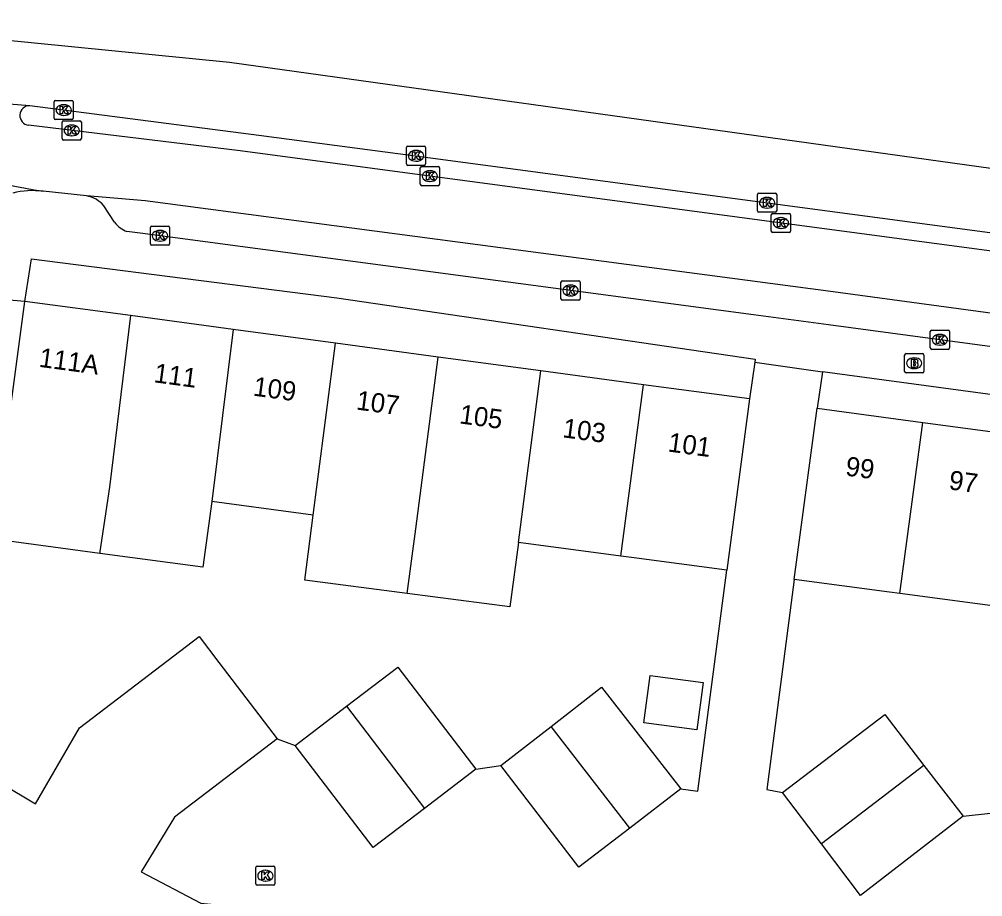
# Model space of a CAD drawing. Extents: x 161696 to 162377, y 380761 to 381673.
# Drawn here: x 161890.3 to 161940.5, y 381597.5 to 381643.3 of the extents above; entities that cross this region are included whole.
import ezdxf

# ---------------------------------------------------------------- set-up
doc = ezdxf.new("R2010")
doc.units = 0
for name, color, linetype in [('IMGEO_Brandkraan', 7, 'Continuous'), ('IMGEO_Fietspad_open', 7, 'Continuous'), ('IMGEO_Kolk', 7, 'Continuous'), ('IMGEO_Muur', 7, 'Continuous'), ('IMGEO_Pand', 7, 'Continuous'), ('IMGEO_Pand_nummerreeks', 7, 'Continuous'), ('IMGEO_Rijbaan_lokaal_open', 7, 'Continuous'), ('IMGEO_Rijbaan_regionaal_gesloten', 7, 'Continuous'), ('IMGEO_Voetpad_open', 7, 'Continuous')]:
    doc.layers.add(name, color=color, linetype=linetype)

msp = doc.modelspace()

# ---------------------------------------------------------------- linework, layer by layer
at = {"layer": 'IMGEO_Brandkraan'}
for p, q in [((161936.476, 381624.91), (161936.476, 381625.762)), ((161936.551, 381625.836), (161937.403, 381625.836)), ((161936.964, 381625.616), (161936.989, 381625.616)), ((161937.477, 381625.762), (161937.477, 381624.91)), ((161936.987, 381625.056), (161936.962, 381625.056)), ((161937.403, 381624.836), (161936.551, 381624.836))]:
    msp.add_line(p, q, dxfattribs=at)
for points in [[(161936.476, 381624.91), (161936.476, 381625.762)], [(161936.551, 381625.836), (161937.403, 381625.836)], [(161936.824, 381625.536), (161936.824, 381625.136), (161937.037, 381625.136)], [(161937.055, 381625.536), (161936.824, 381625.536)], [(161937.477, 381625.762), (161937.477, 381624.91)], [(161937.003, 381625.455), (161936.949, 381625.455), (161936.949, 381625.379)], [(161936.949, 381625.379), (161937.002, 381625.379)], [(161937.011, 381625.303), (161936.949, 381625.303), (161936.949, 381625.222)], [(161936.949, 381625.222), (161937.011, 381625.222)], [(161937.403, 381624.836), (161936.551, 381624.836)]]:
    msp.add_lwpolyline(points, dxfattribs=at)
for centre, radius, start, end in [((161936.553, 381625.76), 0.0765, 91.552, 178.448), ((161936.553, 381625.76), 0.0765, 91.552, 178.448), ((161937.059, 381625.391), 0.145, 59.4692, 91.5367), ((161937.084, 381625.438), 0.0922, 285.5137, 58.1501), ((161937.401, 381625.76), 0.0765, 1.552, 88.448), ((161937.401, 381625.76), 0.0765, 1.552, 88.448), ((161937.004, 381625.417), 0.0379, 267.8285, 90.9355), ((161937.012, 381625.262), 0.0404, 269.8759, 90.5077), ((161937.043, 381625.387), 0.251, 268.6676, 293.5347), ((161937.089, 381625.246), 0.105, 301.3115, 78.989), ((161936.553, 381624.912), 0.0765, 181.552, 268.448), ((161936.553, 381624.912), 0.0765, 181.552, 268.448), ((161937.401, 381624.912), 0.0765, 271.552, 358.448), ((161937.401, 381624.912), 0.0765, 271.552, 358.448)]:
    msp.add_arc(centre, radius, start, end, dxfattribs=at)
for centre, major_axis, ratio, start_param, end_param in [((161936.963, 381625.336), (-0.387, 0.002), 0.722429, 4.712389, 7.853982), ((161936.988, 381625.336), (-0.39, 0.002), 0.717154, 1.570796, 4.712389)]:
    msp.add_ellipse(centre, major_axis=major_axis, ratio=ratio, start_param=start_param, end_param=end_param, dxfattribs=at)
at = {"layer": 'IMGEO_Fietspad_open'}
msp.add_arc((161891.029, 381629.886), 4.446, 82.9918, 103.5203, dxfattribs=at)
at = {"layer": 'IMGEO_Kolk'}
for p, q in [((161892.144, 381638.107), (161892.144, 381638.959)), ((161892.219, 381639.033), (161893.071, 381639.033)), ((161892.632, 381638.813), (161892.657, 381638.813)), ((161893.145, 381638.959), (161893.145, 381638.107)), ((161892.655, 381638.253), (161892.63, 381638.253)), ((161893.071, 381638.033), (161892.219, 381638.033)), ((161892.563, 381637.045), (161892.563, 381637.897)), ((161892.638, 381637.971), (161893.49, 381637.971)), ((161893.051, 381637.751), (161893.076, 381637.751)), ((161893.564, 381637.897), (161893.564, 381637.045)), ((161893.074, 381637.191), (161893.049, 381637.191)), ((161893.49, 381636.971), (161892.638, 381636.971)), ((161910.509, 381635.721), (161910.509, 381636.573)), ((161910.584, 381636.647), (161911.436, 381636.647)), ((161911.51, 381636.573), (161911.51, 381635.721)), ((161910.997, 381636.427), (161911.022, 381636.427)), ((161911.436, 381635.647), (161910.584, 381635.647)), ((161911.02, 381635.867), (161910.995, 381635.867)), ((161911.305, 381635.588), (161912.157, 381635.588)), ((161911.23, 381634.662), (161911.23, 381635.514)), ((161911.718, 381635.368), (161911.743, 381635.368)), ((161912.231, 381635.514), (161912.231, 381634.662)), ((161912.157, 381634.588), (161911.305, 381634.588)), ((161911.741, 381634.808), (161911.716, 381634.808)), ((161928.809, 381633.276), (161928.809, 381634.128)), ((161928.884, 381634.202), (161929.736, 381634.202)), ((161929.81, 381634.128), (161929.81, 381633.276)), ((161929.297, 381633.982), (161929.322, 381633.982)), ((161929.736, 381633.202), (161928.884, 381633.202)), ((161929.32, 381633.422), (161929.295, 381633.422)), ((161929.529, 381632.219), (161929.529, 381633.071)), ((161929.604, 381633.145), (161930.456, 381633.145)), ((161930.53, 381633.071), (161930.53, 381632.219)), ((161930.017, 381632.925), (161930.042, 381632.925)), ((161897.162, 381631.557), (161897.162, 381632.409)), ((161897.237, 381632.483), (161898.089, 381632.483)), ((161897.65, 381632.263), (161897.675, 381632.263)), ((161898.163, 381632.409), (161898.163, 381631.557)), ((161930.456, 381632.145), (161929.604, 381632.145)), ((161930.04, 381632.365), (161930.015, 381632.365)), ((161897.673, 381631.703), (161897.648, 381631.703)), ((161898.089, 381631.483), (161897.237, 381631.483)), ((161918.565, 381628.701), (161918.565, 381629.553)), ((161918.64, 381629.627), (161919.492, 381629.627)), ((161919.566, 381629.553), (161919.566, 381628.701)), ((161919.053, 381629.407), (161919.078, 381629.407)), ((161919.492, 381628.627), (161918.64, 381628.627)), ((161919.076, 381628.847), (161919.051, 381628.847)), ((161937.89, 381627.058), (161938.742, 381627.058)), ((161937.815, 381626.132), (161937.815, 381626.984)), ((161938.303, 381626.838), (161938.328, 381626.838)), ((161938.816, 381626.984), (161938.816, 381626.132)), ((161938.742, 381626.058), (161937.89, 381626.058)), ((161938.326, 381626.278), (161938.301, 381626.278)), ((161902.655, 381598.2), (161902.655, 381599.052)), ((161902.73, 381599.126), (161903.582, 381599.126)), ((161903.143, 381598.906), (161903.168, 381598.906)), ((161903.656, 381599.052), (161903.656, 381598.2)), ((161903.582, 381598.126), (161902.73, 381598.126)), ((161903.166, 381598.346), (161903.141, 381598.346))]:
    msp.add_line(p, q, dxfattribs=at)
for points in [[(161892.144, 381638.107), (161892.144, 381638.959)], [(161892.219, 381639.033), (161893.071, 381639.033)], [(161892.465, 381638.733), (161892.588, 381638.733), (161892.588, 381638.582), (161892.718, 381638.733), (161892.882, 381638.733), (161892.736, 381638.582), (161892.889, 381638.333), (161892.737, 381638.333), (161892.652, 381638.497), (161892.588, 381638.43), (161892.588, 381638.333), (161892.465, 381638.333), (161892.465, 381638.733)], [(161893.145, 381638.959), (161893.145, 381638.107)], [(161893.071, 381638.033), (161892.219, 381638.033)], [(161892.563, 381637.045), (161892.563, 381637.897)], [(161892.638, 381637.971), (161893.49, 381637.971)], [(161892.884, 381637.671), (161893.007, 381637.671), (161893.007, 381637.52), (161893.137, 381637.671), (161893.301, 381637.671), (161893.155, 381637.52), (161893.308, 381637.271), (161893.156, 381637.271), (161893.071, 381637.435), (161893.007, 381637.368), (161893.007, 381637.271), (161892.884, 381637.271), (161892.884, 381637.671)], [(161893.564, 381637.897), (161893.564, 381637.045)], [(161893.49, 381636.971), (161892.638, 381636.971)], [(161910.509, 381635.721), (161910.509, 381636.573)], [(161910.584, 381636.647), (161911.436, 381636.647)], [(161911.51, 381636.573), (161911.51, 381635.721)], [(161910.83, 381636.347), (161910.953, 381636.347), (161910.953, 381636.196), (161911.083, 381636.347), (161911.247, 381636.347), (161911.101, 381636.196), (161911.254, 381635.947), (161911.102, 381635.947), (161911.017, 381636.111), (161910.953, 381636.044), (161910.953, 381635.947), (161910.83, 381635.947), (161910.83, 381636.347)], [(161911.436, 381635.647), (161910.584, 381635.647)], [(161911.305, 381635.588), (161912.157, 381635.588)], [(161911.23, 381634.662), (161911.23, 381635.514)], [(161911.551, 381635.288), (161911.674, 381635.288), (161911.674, 381635.137), (161911.804, 381635.288), (161911.968, 381635.288), (161911.822, 381635.137), (161911.975, 381634.888), (161911.823, 381634.888), (161911.738, 381635.052), (161911.674, 381634.985), (161911.674, 381634.888), (161911.551, 381634.888), (161911.551, 381635.288)], [(161912.231, 381635.514), (161912.231, 381634.662)], [(161912.157, 381634.588), (161911.305, 381634.588)], [(161928.809, 381633.276), (161928.809, 381634.128)], [(161928.884, 381634.202), (161929.736, 381634.202)], [(161929.81, 381634.128), (161929.81, 381633.276)], [(161929.13, 381633.902), (161929.253, 381633.902), (161929.253, 381633.751), (161929.383, 381633.902), (161929.547, 381633.902), (161929.401, 381633.751), (161929.554, 381633.502), (161929.402, 381633.502), (161929.317, 381633.666), (161929.253, 381633.599), (161929.253, 381633.502), (161929.13, 381633.502), (161929.13, 381633.902)], [(161929.736, 381633.202), (161928.884, 381633.202)], [(161929.529, 381632.219), (161929.529, 381633.071)], [(161929.604, 381633.145), (161930.456, 381633.145)], [(161930.53, 381633.071), (161930.53, 381632.219)], [(161929.85, 381632.845), (161929.973, 381632.845), (161929.973, 381632.694), (161930.103, 381632.845), (161930.267, 381632.845), (161930.121, 381632.694), (161930.274, 381632.445), (161930.122, 381632.445), (161930.037, 381632.609), (161929.973, 381632.542), (161929.973, 381632.445), (161929.85, 381632.445), (161929.85, 381632.845)], [(161897.162, 381631.557), (161897.162, 381632.409)], [(161897.237, 381632.483), (161898.089, 381632.483)], [(161897.483, 381632.183), (161897.606, 381632.183), (161897.606, 381632.032), (161897.736, 381632.183), (161897.9, 381632.183), (161897.754, 381632.032), (161897.907, 381631.783), (161897.755, 381631.783), (161897.67, 381631.947), (161897.606, 381631.88), (161897.606, 381631.783), (161897.483, 381631.783), (161897.483, 381632.183)], [(161898.163, 381632.409), (161898.163, 381631.557)], [(161930.456, 381632.145), (161929.604, 381632.145)], [(161898.089, 381631.483), (161897.237, 381631.483)], [(161918.565, 381628.701), (161918.565, 381629.553)], [(161918.64, 381629.627), (161919.492, 381629.627)], [(161919.566, 381629.553), (161919.566, 381628.701)], [(161918.886, 381629.327), (161919.009, 381629.327), (161919.009, 381629.176), (161919.139, 381629.327), (161919.303, 381629.327), (161919.157, 381629.176), (161919.31, 381628.927), (161919.158, 381628.927), (161919.073, 381629.091), (161919.009, 381629.024), (161919.009, 381628.927), (161918.886, 381628.927), (161918.886, 381629.327)], [(161919.492, 381628.627), (161918.64, 381628.627)], [(161937.89, 381627.058), (161938.742, 381627.058)], [(161937.815, 381626.132), (161937.815, 381626.984)], [(161938.136, 381626.758), (161938.259, 381626.758), (161938.259, 381626.607), (161938.389, 381626.758), (161938.553, 381626.758), (161938.407, 381626.607), (161938.56, 381626.358), (161938.408, 381626.358), (161938.323, 381626.522), (161938.259, 381626.455), (161938.259, 381626.358), (161938.136, 381626.358), (161938.136, 381626.758)], [(161938.816, 381626.984), (161938.816, 381626.132)], [(161938.742, 381626.058), (161937.89, 381626.058)], [(161902.655, 381598.2), (161902.655, 381599.052)], [(161902.73, 381599.126), (161903.582, 381599.126)], [(161903.656, 381599.052), (161903.656, 381598.2)], [(161902.976, 381598.826), (161903.099, 381598.826), (161903.099, 381598.675), (161903.229, 381598.826), (161903.393, 381598.826), (161903.247, 381598.675), (161903.4, 381598.426), (161903.248, 381598.426), (161903.163, 381598.59), (161903.099, 381598.523), (161903.099, 381598.426), (161902.976, 381598.426), (161902.976, 381598.826)], [(161903.582, 381598.126), (161902.73, 381598.126)]]:
    msp.add_lwpolyline(points, dxfattribs=at)
for centre, start, end in [((161892.221, 381638.957), 91.552, 178.448), ((161892.221, 381638.957), 91.552, 178.448), ((161893.069, 381638.957), 1.552, 88.448), ((161893.069, 381638.957), 1.552, 88.448), ((161892.221, 381638.109), 181.552, 268.448), ((161892.221, 381638.109), 181.552, 268.448), ((161893.069, 381638.109), 271.552, 358.448), ((161893.069, 381638.109), 271.552, 358.448), ((161892.64, 381637.895), 91.552, 178.448), ((161892.64, 381637.895), 91.552, 178.448), ((161893.488, 381637.895), 1.552, 88.448), ((161893.488, 381637.895), 1.552, 88.448), ((161892.64, 381637.047), 181.552, 268.448), ((161892.64, 381637.047), 181.552, 268.448), ((161893.488, 381637.047), 271.552, 358.448), ((161893.488, 381637.047), 271.552, 358.448), ((161910.586, 381636.571), 91.552, 178.448), ((161910.586, 381636.571), 91.552, 178.448), ((161911.434, 381636.571), 1.552, 88.448), ((161911.434, 381636.571), 1.552, 88.448), ((161910.586, 381635.723), 181.552, 268.448), ((161910.586, 381635.723), 181.552, 268.448), ((161911.307, 381635.512), 91.552, 178.448), ((161911.307, 381635.512), 91.552, 178.448), ((161911.434, 381635.723), 271.552, 358.448), ((161911.434, 381635.723), 271.552, 358.448), ((161912.155, 381635.512), 1.552, 88.448), ((161912.155, 381635.512), 1.552, 88.448), ((161911.307, 381634.664), 181.552, 268.448), ((161911.307, 381634.664), 181.552, 268.448), ((161912.155, 381634.664), 271.552, 358.448), ((161912.155, 381634.664), 271.552, 358.448), ((161928.886, 381634.126), 91.552, 178.448), ((161928.886, 381634.126), 91.552, 178.448), ((161929.734, 381634.126), 1.552, 88.448), ((161929.734, 381634.126), 1.552, 88.448), ((161928.886, 381633.278), 181.552, 268.448), ((161928.886, 381633.278), 181.552, 268.448), ((161929.606, 381633.069), 91.552, 178.448), ((161929.606, 381633.069), 91.552, 178.448), ((161929.734, 381633.278), 271.552, 358.448), ((161929.734, 381633.278), 271.552, 358.448), ((161930.454, 381633.069), 1.552, 88.448), ((161930.454, 381633.069), 1.552, 88.448), ((161897.239, 381632.407), 91.552, 178.448), ((161897.239, 381632.407), 91.552, 178.448), ((161898.087, 381632.407), 1.552, 88.448), ((161898.087, 381632.407), 1.552, 88.448), ((161929.606, 381632.221), 181.552, 268.448), ((161929.606, 381632.221), 181.552, 268.448), ((161930.454, 381632.221), 271.552, 358.448), ((161930.454, 381632.221), 271.552, 358.448), ((161897.239, 381631.559), 181.552, 268.448), ((161897.239, 381631.559), 181.552, 268.448), ((161898.087, 381631.559), 271.552, 358.448), ((161898.087, 381631.559), 271.552, 358.448), ((161918.642, 381629.551), 91.552, 178.448), ((161918.642, 381629.551), 91.552, 178.448), ((161919.49, 381629.551), 1.552, 88.448), ((161919.49, 381629.551), 1.552, 88.448), ((161918.642, 381628.703), 181.552, 268.448), ((161918.642, 381628.703), 181.552, 268.448), ((161919.49, 381628.703), 271.552, 358.448), ((161919.49, 381628.703), 271.552, 358.448), ((161937.892, 381626.982), 91.552, 178.448), ((161937.892, 381626.982), 91.552, 178.448), ((161938.74, 381626.982), 1.552, 88.448), ((161938.74, 381626.982), 1.552, 88.448), ((161937.892, 381626.134), 181.552, 268.448), ((161937.892, 381626.134), 181.552, 268.448), ((161938.74, 381626.134), 271.552, 358.448), ((161938.74, 381626.134), 271.552, 358.448), ((161902.732, 381599.05), 91.552, 178.448), ((161902.732, 381599.05), 91.552, 178.448), ((161903.58, 381599.05), 1.552, 88.448), ((161903.58, 381599.05), 1.552, 88.448), ((161902.732, 381598.202), 181.552, 268.448), ((161902.732, 381598.202), 181.552, 268.448), ((161903.58, 381598.202), 271.552, 358.448), ((161903.58, 381598.202), 271.552, 358.448)]:
    msp.add_arc(centre, 0.0765, start, end, dxfattribs=at)
for centre, major_axis, ratio, start_param, end_param in [((161892.631, 381638.533), (-0.387, 0.002), 0.722429, 4.712389, 7.853982), ((161892.656, 381638.533), (-0.39, 0.002), 0.717154, 1.570796, 4.712389), ((161893.05, 381637.471), (-0.387, 0.002), 0.722429, 4.712389, 7.853982), ((161893.075, 381637.471), (-0.39, 0.002), 0.717154, 1.570796, 4.712389), ((161910.996, 381636.147), (-0.387, 0.002), 0.722429, 4.712389, 7.853982), ((161911.021, 381636.147), (-0.39, 0.002), 0.717154, 1.570796, 4.712389), ((161911.717, 381635.088), (-0.387, 0.002), 0.722429, 4.712389, 7.853982), ((161911.742, 381635.088), (-0.39, 0.002), 0.717154, 1.570796, 4.712389), ((161929.296, 381633.702), (-0.387, 0.002), 0.722429, 4.712389, 7.853982), ((161929.321, 381633.702), (-0.39, 0.002), 0.717154, 1.570796, 4.712389), ((161930.016, 381632.645), (-0.387, 0.002), 0.722429, 4.712389, 7.853982), ((161930.041, 381632.645), (-0.39, 0.002), 0.717154, 1.570796, 4.712389), ((161897.649, 381631.983), (-0.387, 0.002), 0.722429, 4.712389, 7.853982), ((161897.674, 381631.983), (-0.39, 0.002), 0.717154, 1.570796, 4.712389), ((161919.052, 381629.127), (-0.387, 0.002), 0.722429, 4.712389, 7.853982), ((161919.077, 381629.127), (-0.39, 0.002), 0.717154, 1.570796, 4.712389), ((161938.302, 381626.558), (-0.387, 0.002), 0.722429, 4.712389, 7.853982), ((161938.327, 381626.558), (-0.39, 0.002), 0.717154, 1.570796, 4.712389), ((161903.142, 381598.626), (-0.387, 0.002), 0.722429, 4.712389, 7.853982), ((161903.167, 381598.626), (-0.39, 0.002), 0.717154, 1.570796, 4.712389)]:
    msp.add_ellipse(centre, major_axis=major_axis, ratio=ratio, start_param=start_param, end_param=end_param, dxfattribs=at)
at = {"layer": 'IMGEO_Muur'}
for points in [[(161924.813, 381603.146), (161925.696, 381603.033), (161927.203, 381614.542)], [(161930.724, 381614.068), (161929.295, 381603.122), (161930.116, 381602.968)]]:
    msp.add_lwpolyline(points, dxfattribs=at)
at = {"layer": 'IMGEO_Pand'}
for points in [[(161894.519, 381615.423), (161889.008, 381616.159), (161889.447, 381619.581), (161889.963, 381623.602), (161890.622, 381628.558)], [(161896.129, 381627.817), (161890.622, 381628.558)], [(161896.129, 381627.817), (161895.034, 381618.88), (161894.531, 381615.531), (161894.519, 381615.423)], [(161901.469, 381627.098), (161896.129, 381627.817)], [(161901.469, 381627.098), (161900.359, 381618.125)], [(161906.82, 381626.377), (161901.469, 381627.098)], [(161905.651, 381617.418), (161905.878, 381619.157), (161906.82, 381626.377)], [(161912.171, 381625.657), (161906.82, 381626.377)], [(161910.556, 381613.333), (161910.998, 381616.704), (161912.171, 381625.657)], [(161917.521, 381624.936), (161912.171, 381625.657)], [(161916.344, 381615.991), (161917.521, 381624.936)], [(161922.871, 381624.216), (161917.521, 381624.936)], [(161921.69, 381615.277), (161922.871, 381624.216)], [(161928.39, 381623.473), (161922.871, 381624.216)], [(161928.39, 381623.473), (161927.203, 381614.542)], [(161930.724, 381614.068), (161931.916, 381622.991)], [(161931.916, 381622.991), (161937.43, 381622.253)], [(161936.235, 381613.332), (161937.43, 381622.253)], [(161937.43, 381622.253), (161942.776, 381621.537)], [(161900.359, 381618.125), (161899.902, 381614.705), (161894.519, 381615.423)], [(161905.651, 381617.418), (161900.359, 381618.125)], [(161910.556, 381613.333), (161905.209, 381614.033), (161905.651, 381617.418)], [(161916.344, 381615.991), (161915.904, 381612.633), (161910.556, 381613.333)], [(161921.69, 381615.277), (161916.344, 381615.991)], [(161874.297, 381615.743), (161873.445, 381608.779), (161874.77, 381608.603), (161875.723, 381609.363), (161875.087, 381610.14), (161880.318, 381614.76), (161882.78, 381610.998), (161884.451, 381612.036), (161887.672, 381607.562), (161887.499, 381605.842), (161886.806, 381605.529), (161887.702, 381604.433), (161891.176, 381602.37), (161893.468, 381606.324), (161899.7, 381611.086), (161900.732, 381609.736), (161903.767, 381605.762)], [(161927.203, 381614.542), (161922.247, 381615.203), (161921.69, 381615.277)], [(161936.235, 381613.332), (161935.681, 381613.406), (161930.724, 381614.068)], [(161941.581, 381612.618), (161936.235, 381613.332)], [(161907.387, 381607.457), (161910.058, 381609.499), (161914.126, 381604.175)], [(161923.22, 381609.068), (161925.981, 381608.701), (161925.653, 381606.233), (161922.892, 381606.6), (161923.22, 381609.068)], [(161918.059, 381606.406), (161920.683, 381608.447), (161924.813, 381603.146)], [(161904.717, 381605.417), (161907.387, 381607.457)], [(161907.387, 381607.457), (161911.45, 381602.13)], [(161930.116, 381602.968), (161935.447, 381607.031), (161937.484, 381604.376)], [(161915.434, 381604.363), (161918.059, 381606.406)], [(161922.155, 381601.11), (161918.059, 381606.406)], [(161903.767, 381605.762), (161898.414, 381601.672), (161896.689, 381598.826), (161899.797, 381597.187), (161965.736, 381590.579)], [(161911.45, 381602.13), (161908.777, 381600.087), (161904.717, 381605.417)], [(161914.126, 381604.175), (161911.45, 381602.13)], [(161922.155, 381601.11), (161919.496, 381599.074), (161915.434, 381604.363)], [(161937.484, 381604.376), (161932.147, 381600.283)], [(161937.484, 381604.376), (161939.521, 381601.72)], [(161924.813, 381603.146), (161922.155, 381601.11)], [(161932.147, 381600.283), (161930.116, 381602.968)], [(161939.521, 381601.72), (161934.181, 381597.596), (161932.147, 381600.283)]]:
    msp.add_lwpolyline(points, dxfattribs=at)
at = {"layer": 'IMGEO_Rijbaan_lokaal_open'}
for points in [[(161983.32, 381625.528), (161901.841, 381636.406), (161890.813, 381637.741)], [(161893.831, 381634.062), (161891.571, 381634.299)], [(161975.611, 381623.236), (161975.403, 381623.274), (161932.756, 381629.059), (161896.884, 381633.804), (161893.831, 381634.062)], [(161928.663, 381625.386), (161928.39, 381623.473)], [(161928.663, 381625.386), (161932.2, 381624.891)], [(161932.2, 381624.891), (161931.916, 381622.991)], [(161924.813, 381603.146), (161925.696, 381603.033), (161927.203, 381614.542)], [(161930.724, 381614.068), (161929.295, 381603.122), (161930.116, 381602.968)], [(161903.767, 381605.762), (161904.717, 381605.417)], [(161914.126, 381604.175), (161915.434, 381604.363)], [(161939.521, 381601.72), (161940.951, 381601.887)]]:
    msp.add_lwpolyline(points, dxfattribs=at)
for centre, radius, start, end in [((161890.87, 381638.249), 0.512, 88.4853, 263.5511), ((161900.451, 381688.76), 55.181, 252.9641, 260.739)]:
    msp.add_arc(centre, radius, start, end, dxfattribs=at)
at = {"layer": 'IMGEO_Rijbaan_regionaal_gesloten'}
for points in [[(161867.859, 381643.264), (161884.969, 381642.644), (161901.285, 381641.036), (161932.232, 381636.725), (161940.345, 381635.595), (162020.69, 381624.466), (162060.244, 381620.014), (162063.052, 381619.843), (162063.15, 381619.837)], [(161883.282, 381639.381), (161890.884, 381638.761)], [(161890.884, 381638.761), (161902.813, 381637.224), (161910.977, 381636.152), (162000, 381624.262), (162030.983, 381620.121)]]:
    msp.add_lwpolyline(points, dxfattribs=at)
at = {"layer": 'IMGEO_Voetpad_open'}
for points in [[(161895.294, 381632.686), (161894.739, 381633.539)], [(161974.805, 381621.588), (161972.836, 381621.925), (161932.514, 381627.334), (161928.604, 381627.856), (161896.622, 381632.123), (161895.943, 381632.197)], [(161890.622, 381628.558), (161890.97, 381630.784), (161906.874, 381628.747), (161928.686, 381625.548), (161928.663, 381625.386)], [(161890.622, 381628.558), (161883.712, 381629.141)], [(161976.453, 381618.923), (161975.543, 381619.029), (161932.2, 381624.891)]]:
    msp.add_lwpolyline(points, dxfattribs=at)
for centre, radius, start, end in [((161893.554, 381632.531), 1.556, 40.3854, 79.7315), ((161896.593, 381633.735), 1.67, 218.9224, 247.084)]:
    msp.add_arc(centre, radius, start, end, dxfattribs=at)

# ---------------------------------------------------------------- texts
at = {"layer": 'IMGEO_Pand_nummerreeks'}
for s, rotation, p in [('111A', 352.3319, (161891.318, 381625.155)), ('111', 352.3319, (161897.306, 381624.349)), ('109', 352.3338, (161902.48, 381623.652)), ('107', 352.3338, (161907.857, 381622.928)), ('105', 352.3319, (161913.234, 381622.205)), ('103', 352.3319, (161918.611, 381621.481)), ('101', 352.3319, (161924.101, 381620.741)), ('99', 352.3727, (161933.356, 381619.489)), ('97', 352.3727, (161938.747, 381618.767))]:
    msp.add_text(s, height=1, rotation=rotation, dxfattribs=at).set_placement(p)

doc.saveas('drawing.dxf')
